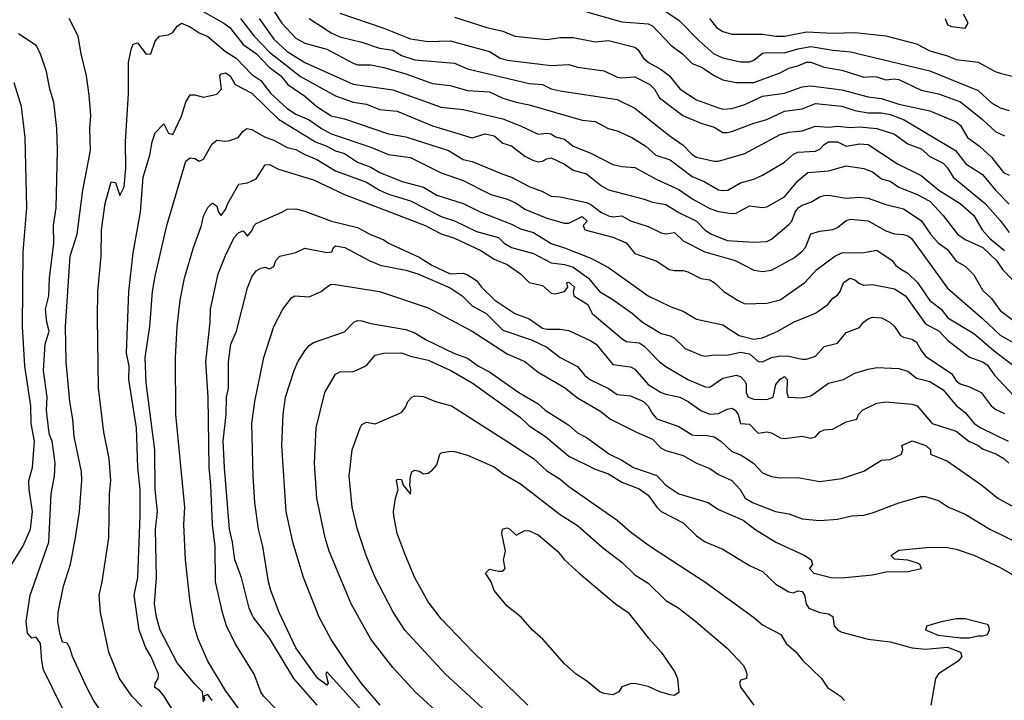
# Model space of a CAD drawing. Header units: metres. Extents: x -46681 to -43747, y -240911 to -237677.
# Tile 562 of 656: x -46072 to -45960, y -239362 to -239285. Entities that reach past the tile are written whole.
import ezdxf

# ---------------------------------------------------------------- set-up
doc = ezdxf.new("R2010")
doc.units = ezdxf.units.M
doc.layers.add('CONTOUR_INDEX', color=1, linetype='Continuous')
doc.layers.add('CONTOUR_INTER', color=3, linetype='Continuous')

msp = doc.modelspace()

# ---------------------------------------------------------------- linework, layer by layer
at = {"layer": 'CONTOUR_INDEX'}
for points, elevation in [([(-46046.91, -239284.52), (-46045.33, -239286.52), (-46043.6, -239288.33), (-46040.1, -239291.08), (-46036.1, -239293.31), (-46034.1, -239294.01), (-46032.6, -239294.24), (-46031.1, -239294.86), (-46029.1, -239295.02), (-46025.1, -239296.7), (-46020.6, -239298.08), (-46019.1, -239297.61), (-46018.1, -239297.85), (-46017.1, -239298.68), (-46016.1, -239298.99), (-46014.6, -239300.15), (-46013.6, -239300.64), (-46013.1, -239300.8), (-46012.6, -239300.72), (-46012.1, -239300.44), (-46011.6, -239300.34), (-46010.1, -239301.06), (-46009.1, -239301.75), (-46007.6, -239302.14), (-46005.9, -239303.52), (-46005.1, -239303.96), (-46001.05, -239305.02), (-46000.1, -239305.37), (-45998.6, -239305.63), (-45997.1, -239306.57), (-45995.1, -239307.52), (-45994.1, -239308.57), (-45993.41, -239309.02), (-45991.6, -239309.75), (-45988.6, -239309.91), (-45987.1, -239309.84), (-45986.6, -239309.59), (-45984.6, -239307.91), (-45984.26, -239307.52), (-45983.89, -239306.52), (-45983.55, -239306.02), (-45983.1, -239305.71), (-45982.1, -239305.36), (-45981.1, -239304.76), (-45980.6, -239304.62), (-45980.1, -239304.59), (-45978.1, -239304.91), (-45976.6, -239304.81), (-45975.6, -239304.92), (-45973.6, -239305.66), (-45971.6, -239306.14), (-45969.6, -239307.47), (-45968.51, -239309.02), (-45967.62, -239310.02), (-45966.6, -239310.74), (-45965.6, -239312.07), (-45964.6, -239312.66), (-45963.6, -239313.63), (-45962.6, -239315.39), (-45961.6, -239316.31), (-45960.6, -239317.69), (-45959.1, -239318.84)], 120), ([(-46022.6, -239284.37), (-46018.93, -239285.52), (-46017.1, -239285.94), (-46015.72, -239286.52), (-46012.1, -239286.89), (-46010.6, -239286.68), (-46009.1, -239286.68), (-46006.6, -239287.15), (-46005.1, -239287), (-46002.1, -239287.78), (-46001.78, -239288.02), (-46001.12, -239289.02), (-46000.55, -239289.52), (-45999.1, -239290.31), (-45998.17, -239291.02), (-45996.97, -239292.52), (-45995.1, -239293.76), (-45992.6, -239294.67), (-45992.1, -239294.81), (-45991.1, -239294.73), (-45989.6, -239294.27), (-45987.6, -239293.35), (-45985.1, -239293), (-45983.1, -239292.26), (-45982.1, -239292.14), (-45978.6, -239292.62), (-45975.6, -239293.4), (-45974.1, -239293.58), (-45972.1, -239294.25), (-45968.6, -239294.99), (-45965.6, -239296.26), (-45965.1, -239296.66), (-45964.3, -239298.02), (-45962.95, -239299.02), (-45961.6, -239300.28), (-45960.22, -239302.02), (-45959.6, -239302.31)], 115), ([(-46067.1, -239362.91), (-46069.26, -239358.52), (-46069.47, -239357.52), (-46069.63, -239355.52), (-46070.1, -239354.81), (-46070.6, -239354.93), (-46071.1, -239354.36), (-46071.26, -239353.02), (-46070.8, -239350.02), (-46068.66, -239344.02), (-46068.42, -239338.52), (-46068.01, -239336.52), (-46067.95, -239335.02), (-46068.31, -239332.52), (-46068.6, -239331.8), (-46068.71, -239331.02), (-46068.94, -239329.02), (-46068.85, -239327.52), (-46069.26, -239324.52), (-46069.07, -239321.52), (-46068.62, -239320.02), (-46068.89, -239319.02), (-46069.06, -239317.52), (-46068.68, -239316.02), (-46068.58, -239314.02), (-46068.1, -239310.02), (-46068.13, -239308.02), (-46067.84, -239306.02), (-46067.67, -239299.52), (-46067.76, -239297.02), (-46068.09, -239294.02), (-46068.56, -239292.52), (-46068.94, -239290.52), (-46069.6, -239288.51), (-46070.1, -239287.59), (-46072.1, -239286.24)], 120), ([(-46046.6, -239363.63), (-46048.6, -239360.87), (-46050.6, -239357.52), (-46051.69, -239355.02), (-46052.17, -239353.52), (-46052.66, -239350.52), (-46053.13, -239346.02), (-46053.33, -239342.02), (-46053.22, -239340.02), (-46054.26, -239329.52), (-46054.27, -239323.02), (-46054.08, -239319.52), (-46053.74, -239316.52), (-46053.25, -239314.02), (-46052.25, -239310.52), (-46051.31, -239308.02), (-46051.1, -239306.96), (-46050.6, -239305.98), (-46050.1, -239305.5), (-46049.99, -239305.52), (-46049.6, -239305.83), (-46049.39, -239306.52), (-46049.1, -239306.88), (-46048.6, -239306.22), (-46048.33, -239305.52), (-46047.1, -239303.32), (-46046.1, -239303.19), (-46045.1, -239302.73), (-46044.1, -239301.15), (-46043.6, -239301.1), (-46042.6, -239301.61), (-46038.6, -239302.84), (-46035.1, -239304.52), (-46025.92, -239308.02), (-46024.1, -239308.99), (-46022.6, -239309.47), (-46019.6, -239310.87), (-46018.1, -239311.86), (-46016.6, -239312.47), (-46015.08, -239313.52), (-46014.1, -239314.5), (-46012.6, -239314.86), (-46011.6, -239315.71), (-46011.1, -239315.8), (-46010.1, -239315.52), (-46009.7, -239315.02), (-46009.83, -239314.52), (-46009.6, -239314.46), (-46008.97, -239315.02), (-46009.12, -239315.52), (-46009.04, -239316.02), (-46007.45, -239317.02), (-46006.94, -239318.02), (-46003.6, -239320.88), (-46003.1, -239321.2), (-46001.6, -239321.37), (-46001.1, -239321.71), (-45999.31, -239323.52), (-45998.6, -239324.05), (-45996.1, -239325.54), (-45994.1, -239326.36), (-45993.6, -239326.4), (-45992.1, -239325.37), (-45990.6, -239325.03), (-45990.1, -239325.17), (-45989.6, -239325.73), (-45989.46, -239326.02), (-45989.47, -239327.02), (-45989.22, -239327.52), (-45988.6, -239327.78), (-45987.1, -239327.81), (-45986.41, -239327.52), (-45986.1, -239326.09), (-45985.6, -239325.48), (-45985.1, -239325.19), (-45984.79, -239325.52), (-45984.84, -239327.02), (-45984.7, -239327.52), (-45983.1, -239327.63), (-45982.1, -239327.38), (-45980.1, -239325.93), (-45978.41, -239325.52), (-45977.1, -239324.82), (-45975.6, -239324.35), (-45974.6, -239324.18), (-45972.1, -239324.27), (-45971.1, -239324.58), (-45970.1, -239325.37), (-45968.6, -239325.75), (-45967.1, -239326.71), (-45965.6, -239328.49), (-45964.6, -239329.26), (-45963.57, -239330.52), (-45962.82, -239331.02), (-45959.7, -239332.52)], 125), ([(-46023.79, -239364.02), (-46027.05, -239361.02), (-46029.6, -239358.26), (-46032.1, -239355.02), (-46034.33, -239351.02), (-46036.84, -239345.02), (-46037.3, -239343.52), (-46038.22, -239339.02), (-46038.48, -239335.02), (-46038.3, -239331.02), (-46037.32, -239327.02), (-46036.1, -239324.94), (-46035.6, -239324.66), (-46034.1, -239324.61), (-46033.6, -239324.42), (-46032.6, -239323.93), (-46031.6, -239322.76), (-46030.67, -239322.52)], 130), ([(-46030.67, -239322.52), (-46028.6, -239322.51), (-46027.6, -239322.87), (-46025.6, -239323.35), (-46023, -239324.52), (-46020.6, -239325.92), (-46015.1, -239329.86), (-46014.1, -239330.78), (-46012.27, -239332.02), (-46009.6, -239334.24), (-46006.6, -239335.73), (-46005.1, -239336.26), (-46003.6, -239337.2), (-46001.6, -239337.97), (-46000.6, -239338.66), (-45999.6, -239340.04), (-45999.1, -239340.51), (-45996.6, -239341.82), (-45995.1, -239343.28), (-45994.1, -239343.98), (-45992.1, -239344.82), (-45989.1, -239346.65), (-45987.6, -239347.34), (-45986.1, -239348.78), (-45984.6, -239349.67), (-45984.1, -239349.76), (-45983.6, -239349.55), (-45983.1, -239349.63), (-45982.85, -239350.02), (-45982.63, -239351.02), (-45982.34, -239351.52), (-45981.1, -239352.01), (-45980.1, -239352.15), (-45979.6, -239352.45), (-45979.45, -239353.52), (-45979.06, -239354.02), (-45978.6, -239354.25), (-45975.6, -239355.03), (-45973.1, -239355.35), (-45970.6, -239356.03), (-45969.1, -239356.17), (-45966.6, -239355.96), (-45965.11, -239356.52), (-45964.97, -239357.02), (-45965.37, -239357.52), (-45967.6, -239358.96), (-45967.95, -239359.52), (-45968.48, -239362.52)], 130), ([(-45967.29, -239353.02), (-45965.6, -239352.67), (-45964.6, -239352.68), (-45962.1, -239353.32), (-45961.94, -239353.52), (-45961.87, -239354.02), (-45962.1, -239354.55), (-45962.6, -239354.71), (-45963.1, -239354.69), (-45964.1, -239354.92), (-45965.1, -239354.92), (-45967.6, -239354.61), (-45969.07, -239354.02), (-45968.95, -239353.52), (-45967.29, -239353.02)], 130)]:
    msp.add_lwpolyline(points, dxfattribs=dict(at, elevation=elevation))
at = {"layer": 'CONTOUR_INTER'}
for points, elevation in [([(-46044.81, -239281.02), (-46042.22, -239285.02), (-46040.6, -239286.76), (-46039.6, -239287.31), (-46037.1, -239288.01), (-46034.1, -239289.58), (-46033.6, -239289.76), (-46032.1, -239289.79), (-46030.6, -239290.07), (-46028.1, -239290.78), (-46025.1, -239291.89), (-46023.1, -239292.13), (-46021.1, -239292.7), (-46018.6, -239292.83), (-46017.1, -239293.56), (-46015.6, -239294), (-46014.1, -239294.3), (-46008.1, -239296.06), (-46006.6, -239296.22), (-46005.12, -239297.02), (-46004.1, -239297.27), (-46002.43, -239298.02), (-46000.87, -239299.02), (-45999.73, -239300.02), (-45998.1, -239300.57), (-45995.6, -239302.45), (-45994.22, -239303.02), (-45992.6, -239303.96), (-45992.1, -239304.07), (-45991.55, -239304.02), (-45990.1, -239303.18), (-45988.6, -239302.75), (-45987.6, -239302.31), (-45985.1, -239300.84), (-45984.1, -239299.94), (-45983.6, -239299.68), (-45981.6, -239299.59), (-45981.1, -239299.37), (-45980.6, -239298.81), (-45980.1, -239298.54), (-45979.1, -239298.52), (-45978.1, -239299.02), (-45976.6, -239298.76), (-45975.6, -239298.84), (-45972.27, -239301.02), (-45969.6, -239302.36), (-45967.56, -239304.02), (-45965.17, -239305.52), (-45963.6, -239306.89), (-45962.66, -239308.52), (-45961.8, -239309.52), (-45960.1, -239310.86)], 118), ([(-46001.13, -239282.02), (-45997.1, -239284.69), (-45994.84, -239287.02), (-45993.14, -239288.52), (-45992.1, -239288.99), (-45990.1, -239289.43), (-45989.1, -239289.43), (-45988.6, -239289.23), (-45987.6, -239288.46), (-45987.1, -239288.37), (-45985.1, -239288.41), (-45983.6, -239287.94), (-45982.1, -239287.7), (-45979.6, -239288.11), (-45977.6, -239288.28), (-45968.6, -239290.44), (-45963.1, -239292.7), (-45961.6, -239294.09), (-45960.6, -239294.64), (-45959.6, -239294.98)], 113), ([(-46051.47, -239283.52), (-46048.8, -239285.02), (-46048.12, -239285.52), (-46046.6, -239287.46), (-46045.09, -239288.52), (-46043.65, -239290.02), (-46042.33, -239291.02), (-46041.52, -239292.02), (-46039.6, -239293.35), (-46038.24, -239294.52), (-46036.6, -239295.58), (-46035.1, -239295.9), (-46030.1, -239297.6), (-46028.1, -239297.94), (-46023.29, -239299.52), (-46021.6, -239300.52), (-46020.6, -239300.75), (-46017.1, -239302.21), (-46016.1, -239302.52), (-46014.1, -239303.6), (-46012.6, -239304.15), (-46011.6, -239304.69), (-46010.6, -239304.78), (-46007.6, -239305.42), (-46007.1, -239305.64), (-46005.96, -239306.52), (-46005.1, -239306.92), (-46004.6, -239307.03), (-46003.6, -239306.94), (-46002.6, -239307.49), (-46000.6, -239308.14), (-45999.1, -239308.88), (-45998.6, -239308.96), (-45997.6, -239308.84), (-45996.6, -239309.78), (-45994.14, -239311.02), (-45990.72, -239312.02), (-45988.6, -239313.1), (-45987.6, -239313.26), (-45986.6, -239313.1), (-45984.1, -239311.74), (-45983.16, -239311.02), (-45982.72, -239310.52), (-45982.1, -239308.99), (-45981.1, -239308.68), (-45979.6, -239308.49), (-45979.1, -239308.27), (-45978.1, -239307.45), (-45977.6, -239307.31), (-45975.6, -239307.51), (-45973.6, -239308.64), (-45972.6, -239308.97), (-45971.6, -239309.07), (-45971.1, -239309.22), (-45970.68, -239309.52), (-45966.6, -239315.14), (-45962.6, -239318.58), (-45960.6, -239320.48), (-45958.6, -239321.62)], 121), ([(-46035.6, -239283.9), (-46030.6, -239285.59), (-46027.6, -239286.8), (-46025.6, -239287.14), (-46023.1, -239287.05), (-46018.6, -239288.27), (-46017.42, -239289.02), (-46016.6, -239289.24), (-46011.6, -239289.86), (-46009.6, -239289.73), (-46008.6, -239290.03), (-46005.6, -239290.45), (-46004.1, -239291.18), (-46003.6, -239291.26), (-46002.1, -239291.14), (-46000.39, -239292.02), (-45999.87, -239292.52), (-45999.3, -239293.52), (-45996.65, -239295.52), (-45994.6, -239296.4), (-45993.1, -239296.84), (-45992.1, -239297.45), (-45991.6, -239297.47), (-45991.1, -239297.33), (-45988.6, -239296.39), (-45987.1, -239295.99), (-45985.1, -239295.02), (-45983.1, -239294.77), (-45981.6, -239294.18), (-45978.6, -239294.46), (-45977.1, -239294.98), (-45975.6, -239295.24), (-45974.1, -239295.24), (-45973.1, -239295.43), (-45971.51, -239296.02), (-45965.67, -239299.52), (-45964.49, -239301.02), (-45962.6, -239302.22), (-45961.15, -239304.02), (-45959.6, -239305.62)], 116), ([(-46007.6, -239283.76), (-46003.6, -239284.89), (-46000.6, -239285.1), (-46000.1, -239285.34), (-45998.02, -239287.52), (-45996.71, -239288.52), (-45995.6, -239289.63), (-45994.55, -239290.02), (-45993.1, -239291), (-45992.1, -239291.48), (-45990.6, -239291.77), (-45988.6, -239291.79), (-45985.6, -239290.7), (-45984.6, -239290.14), (-45983.6, -239289.9), (-45982.6, -239289.46), (-45982.1, -239289.48), (-45980.6, -239290.03), (-45978.6, -239290.37), (-45976.1, -239291.17), (-45975.1, -239291.09), (-45974.6, -239291.13), (-45973.6, -239291.46), (-45972.6, -239291.36), (-45972.1, -239291.44), (-45969.6, -239292.65), (-45967.6, -239293.07), (-45965.1, -239293.98), (-45962.6, -239295.99), (-45961.1, -239297.39), (-45960.1, -239297.85)], 114), ([(-46062.89, -239363.02), (-46063.6, -239361.98), (-46064.35, -239360.52), (-46065.97, -239357.02), (-46066.3, -239356.02), (-46066.6, -239355.49), (-46067.1, -239355.37), (-46067.37, -239354.52), (-46067.64, -239353.02), (-46067.62, -239352.02), (-46067.01, -239349.02), (-46066.22, -239346.52), (-46065.64, -239343.52), (-46065.17, -239340.52), (-46064.93, -239337.02), (-46064.97, -239336.02), (-46065.81, -239332.02), (-46065.95, -239330.02), (-46066.3, -239328.02), (-46066.69, -239323.52), (-46066.78, -239319.52), (-46066.26, -239311.52), (-46065.46, -239309.02), (-46064.81, -239304.02), (-46063.92, -239299.52), (-46064, -239297.02), (-46063.91, -239295.52), (-46064.1, -239293.23), (-46064.4, -239291.02), (-46065.01, -239288.52), (-46065.32, -239286.52), (-46066.37, -239284.52)], 121), ([(-46058.1, -239362.7), (-46059.24, -239361.52), (-46060.66, -239359.52), (-46061.84, -239356.52), (-46062.79, -239352.02), (-46062.95, -239350.02), (-46062.6, -239348.52), (-46061.84, -239343.52), (-46061.77, -239338.52), (-46061.64, -239337.02), (-46061.82, -239334.52), (-46062.43, -239331.52), (-46063.02, -239326.52), (-46063.16, -239318.52), (-46063.1, -239315.52), (-46062.73, -239311.52), (-46062.67, -239308.52), (-46062.26, -239305.52), (-46061.6, -239303.05), (-46061.1, -239303.14), (-46060.6, -239304.61), (-46060.1, -239303.64), (-46059.92, -239301.52), (-46059.97, -239298.52), (-46059.61, -239293.02), (-46059.62, -239289.52), (-46059.33, -239288.02), (-46059.1, -239287.42), (-46058.6, -239287.26), (-46057.6, -239288.56), (-46057.1, -239288.51), (-46056.6, -239287.09), (-46056.1, -239286.53), (-46055.1, -239286.35), (-46054.6, -239286.09), (-46054.1, -239285.39), (-46053.6, -239285.03), (-46052.6, -239285.47), (-46051.6, -239286.14), (-46050.6, -239286.56), (-46048.6, -239288.24), (-46047.38, -239289.02), (-46045.6, -239290.86), (-46044.6, -239291.55), (-46043.47, -239293.02), (-46041.6, -239294.73), (-46040.6, -239295.36), (-46039.1, -239296.03), (-46037.71, -239297.02), (-46036.6, -239297.6), (-46032.1, -239299.13), (-46030.1, -239299.98), (-46027.6, -239300.29), (-46024.1, -239302.03), (-46021.6, -239302.9), (-46018.46, -239304.52), (-46016.58, -239305.02), (-46015.6, -239305.5), (-46014.6, -239306.17), (-46012.1, -239307.21), (-46010.1, -239307.76), (-46009.6, -239307.77), (-46008.07, -239307.02), (-46007.53, -239307.52), (-46007.99, -239308.02), (-46007.79, -239308.52), (-46004.6, -239309.35), (-46003.1, -239310.01), (-46002.1, -239311.21), (-45999.6, -239312.08), (-45998.2, -239313.02), (-45997.6, -239313.15), (-45996.6, -239313.15), (-45996.1, -239313.28), (-45994.6, -239314.07), (-45993.6, -239314.19), (-45993.1, -239314.49), (-45992, -239315.52), (-45990.45, -239316.52), (-45989.6, -239316.93), (-45987.1, -239316.87), (-45985.6, -239316.48), (-45982.8, -239314.52), (-45981.43, -239313.02), (-45979.37, -239311.52), (-45978.6, -239311.14), (-45976.1, -239311.08), (-45974.6, -239310.83), (-45972.89, -239312.02), (-45972.48, -239312.52), (-45971.83, -239313.02), (-45971.1, -239313.43), (-45969.98, -239314.52), (-45968.63, -239316.52), (-45967.32, -239317.52), (-45966.54, -239318.52), (-45963.6, -239320.3), (-45961.1, -239322.43), (-45959.1, -239323.94)], 122), ([(-46044.77, -239284.52), (-46043.1, -239286.87), (-46041.6, -239288.24), (-46039.6, -239289.5), (-46034.1, -239291.97), (-46029.6, -239292.62), (-46024.1, -239294.58), (-46021.6, -239294.85), (-46017.1, -239295.92), (-46015.1, -239296.7), (-46013.1, -239297.66), (-46012.1, -239297.53), (-46011.6, -239297.62), (-46011.1, -239297.94), (-46010.1, -239298.22), (-46009.1, -239299.01), (-46007.1, -239299.82), (-46004.6, -239301.08), (-46003.6, -239301.33), (-46002.1, -239301.44), (-45999.6, -239302.82), (-45997.1, -239303.93), (-45995.52, -239305.02), (-45993.6, -239306.08), (-45992.6, -239306.44), (-45991.1, -239306.67), (-45990.6, -239306.64), (-45989.1, -239305.8), (-45987.6, -239305.99), (-45987.1, -239305.89), (-45985.1, -239304.77), (-45983.6, -239302.97), (-45982.45, -239302.02), (-45980.1, -239301.81), (-45978.1, -239301.24), (-45976.1, -239301.55), (-45975.1, -239301.93), (-45974.1, -239302.73), (-45973.1, -239303), (-45972.1, -239303.66), (-45970.1, -239304.48), (-45968.6, -239305.28), (-45967.1, -239306.89), (-45965.44, -239309.02), (-45964.6, -239309.61), (-45962.57, -239310.52), (-45961.02, -239312.02), (-45960.35, -239313.02), (-45958.1, -239315.33)], 119), ([(-46039.1, -239284.52), (-46036.6, -239286.15), (-46035.6, -239286.58), (-46033.1, -239287.2), (-46031.1, -239287.89), (-46029.6, -239288.1), (-46028.6, -239288.73), (-46027.1, -239289.21), (-46022.6, -239289.57), (-46021.1, -239290.22), (-46014.1, -239291.9), (-46012.6, -239292.02), (-46011.6, -239292.49), (-46010.6, -239292.74), (-46004.1, -239293.72), (-46002.1, -239294.69), (-45998.1, -239297.89), (-45996.6, -239298.9), (-45995.6, -239299.96), (-45995.1, -239300.28), (-45993.1, -239300.7), (-45992.6, -239300.7), (-45989.6, -239299.85), (-45985.6, -239297.67), (-45984.6, -239297.41), (-45983.1, -239297.27), (-45981.6, -239296.75), (-45980.1, -239296.87), (-45979.1, -239296.75), (-45977.6, -239296.88), (-45976.6, -239296.8), (-45974.6, -239296.99), (-45972.6, -239297.66), (-45971.1, -239298.75), (-45969.6, -239299.31), (-45968.6, -239300.19), (-45967.1, -239300.96), (-45966.6, -239301.46), (-45965.95, -239302.52), (-45962.33, -239305.52), (-45960.6, -239307.47), (-45959.6, -239308.81)], 117), ([(-45993.64, -239284.52), (-45992.82, -239285.52), (-45992.1, -239285.98), (-45991.1, -239286.3), (-45987.6, -239286.28), (-45986.1, -239286.53), (-45985.1, -239286.5), (-45982.6, -239286.01), (-45979.6, -239286.18), (-45977.1, -239286.09), (-45973.6, -239286.49), (-45970.1, -239287.4), (-45968.6, -239288.2), (-45966.6, -239288.74), (-45965.6, -239289.18), (-45963.1, -239289.47), (-45961.18, -239290.52), (-45960.6, -239290.72), (-45959.1, -239291.09)], 112), ([(-45966.87, -239284.52), (-45966.6, -239285.22), (-45966.1, -239285.43), (-45964.6, -239285.61), (-45964.26, -239285.02), (-45964.77, -239284.02)], 111), ([(-46054.6, -239363.11), (-46055.6, -239361.46), (-46056.1, -239360.88), (-46056.62, -239360.52), (-46056.61, -239360.02), (-46056.25, -239359.52), (-46056.23, -239359.02), (-46057.1, -239356.96), (-46057.65, -239356.02), (-46058.42, -239354.02), (-46058.99, -239350.02), (-46058.57, -239348.02), (-46058.28, -239341.02), (-46058.28, -239338.02), (-46058.56, -239335.52), (-46058.71, -239331.02), (-46059.57, -239325.52), (-46059.56, -239324.02), (-46059.84, -239322.52), (-46059.58, -239315.52), (-46059.1, -239311.12), (-46058.25, -239306.52), (-46057.96, -239302.52), (-46057.2, -239300.02), (-46056.95, -239298.52), (-46056.6, -239297.51), (-46055.6, -239296.46), (-46055.06, -239297.52), (-46054.6, -239297.69), (-46053.6, -239295.6), (-46053.1, -239294.02), (-46052.6, -239293.19), (-46052.1, -239293.19), (-46051.1, -239293.45), (-46049.6, -239293.1), (-46049.04, -239292.52), (-46049.26, -239291.02), (-46049.1, -239290.8), (-46048.6, -239290.69), (-46048.07, -239291.02), (-46047.5, -239292.02), (-46045.6, -239292.98), (-46042.6, -239295.95), (-46038.37, -239298.52), (-46037.1, -239299), (-46036.1, -239299.54), (-46035.1, -239299.83), (-46033.6, -239300.85), (-46032.1, -239301.39), (-46031.08, -239302.02), (-46028.52, -239303.02), (-46026.1, -239303.67), (-46024.6, -239304.58), (-46021.6, -239305.54), (-46019.6, -239306.51), (-46016.1, -239307.86), (-46015.1, -239308.4), (-46013.6, -239308.83), (-46011.6, -239310.09), (-46010.1, -239310.55), (-46007.1, -239311.75), (-46005.1, -239312.82), (-46000.6, -239316.04), (-45998.1, -239317.23), (-45996.6, -239317.75), (-45995.1, -239318.69), (-45992.1, -239319.31), (-45990.26, -239320.52), (-45988.6, -239320.94), (-45987.6, -239320.8), (-45985.86, -239320.02), (-45984.1, -239319.03), (-45981.6, -239317.99), (-45980.19, -239317.02), (-45979.6, -239316.29), (-45979.1, -239315.96), (-45978.77, -239315.52), (-45978.4, -239314.52), (-45977.64, -239314.02), (-45977.1, -239314.19), (-45976.6, -239314.63), (-45976.1, -239314.8), (-45975.1, -239314.74), (-45972.6, -239315.24), (-45971.37, -239316.02), (-45969.1, -239319.21), (-45967.53, -239320.02), (-45966.6, -239321.04), (-45964.1, -239323), (-45962.6, -239323.52), (-45962.1, -239323.88), (-45961.26, -239325.02), (-45959.1, -239327.35)], 123), ([(-46073.6, -239347.65), (-46071.62, -239344.52), (-46070.77, -239342.52), (-46070.51, -239340.52), (-46070.9, -239338.02), (-46070.94, -239337.02), (-46070.52, -239335.52), (-46070.29, -239332.52), (-46070.68, -239330.52), (-46070.71, -239328.52), (-46071.4, -239324.02), (-46071.66, -239319.52), (-46071.59, -239311.02), (-46071.15, -239306.02), (-46071.37, -239298.02), (-46071.77, -239294.52), (-46072.6, -239291.83)], 119), ([(-46051.1, -239362.15), (-46051.23, -239361.02), (-46052.1, -239360.15), (-46054.1, -239357.73), (-46056.02, -239354.02), (-46056.44, -239352.52), (-46056.66, -239351.02), (-46056.43, -239348.02), (-46056.55, -239342.52), (-46056.34, -239340.52), (-46056.6, -239338.02), (-46056.63, -239333.52), (-46057.6, -239325.92), (-46057.74, -239323.02), (-46057.2, -239319.52), (-46056.89, -239315.52), (-46056.6, -239313.78), (-46055.26, -239308.02), (-46053.1, -239300.72), (-46052.6, -239300.33), (-46052.1, -239300.4), (-46051.6, -239300.71), (-46051.1, -239300.48), (-46050.1, -239298.75), (-46049.6, -239298.32), (-46048.6, -239298.44), (-46048.1, -239298.38), (-46047.17, -239298.02), (-46046.6, -239297.31), (-46046.19, -239297.02), (-46045.6, -239297.11), (-46044.1, -239297.99), (-46043.1, -239298.32), (-46041.6, -239299.17), (-46040.6, -239299.41), (-46039.6, -239299.98), (-46038.24, -239300.52), (-46036.1, -239301.83), (-46032.6, -239303.12), (-46031.1, -239304.02), (-46030.1, -239304.46), (-46027.6, -239305.22), (-46024.1, -239306.99), (-46022.6, -239307.51), (-46020.1, -239308.72), (-46017.6, -239309.39), (-46016.94, -239310.02), (-46016.1, -239310.52), (-46013.6, -239311.2), (-46011.6, -239312.27), (-46010.1, -239312.46), (-46009.1, -239312.76), (-46007.36, -239314.02), (-46006.11, -239315.52), (-46004.6, -239316.43), (-46002.36, -239318.02), (-46001.25, -239319.02), (-45999.1, -239320.32), (-45998.1, -239320.58), (-45997.6, -239320.84), (-45996.4, -239322.02), (-45994.6, -239322.78), (-45994.1, -239322.87), (-45993.1, -239322.73), (-45991.6, -239322.75), (-45990.1, -239322.41), (-45989.1, -239322.62), (-45988.1, -239323.49), (-45987.6, -239323.51), (-45986.6, -239323.01), (-45985.6, -239322.84), (-45984.6, -239322.88), (-45983.1, -239323.22), (-45982.6, -239323.22), (-45981.6, -239322.89), (-45980.6, -239321.79), (-45979.1, -239321.41), (-45978.1, -239320.18), (-45976.6, -239319.62), (-45976.15, -239319.02), (-45975.6, -239318.65), (-45975.1, -239318.46), (-45974.08, -239318.52), (-45973.15, -239319.02), (-45972.6, -239319.52), (-45971.93, -239320.52), (-45971.6, -239320.72), (-45970.6, -239320.95), (-45970.1, -239321.3), (-45969.6, -239322.24), (-45969.1, -239322.86), (-45966.1, -239324.88), (-45965.6, -239325.67), (-45965.15, -239326.02), (-45964.1, -239326.37), (-45962.77, -239327.02), (-45961.64, -239328.52), (-45961.1, -239328.92), (-45960.1, -239329.38)], 124), ([(-46042.2, -239306.52), (-46041.6, -239306.18), (-46040.6, -239306.14), (-46039.6, -239306.4), (-46036.58, -239307.52), (-46033.6, -239308.24), (-46032.22, -239309.02), (-46030.6, -239309.64), (-46030.07, -239310.02), (-46026.6, -239311.61), (-46025.16, -239312.52), (-46023.1, -239313.51), (-46021.6, -239313.44), (-46021.1, -239313.64), (-46020.1, -239314.28), (-46019.52, -239315.02), (-46018.02, -239316.52), (-46015.73, -239318.02), (-46014.1, -239318.63), (-46012.6, -239319.68), (-46012.1, -239319.82), (-46010.6, -239319.81), (-46009.6, -239319.95), (-46007.1, -239321.14), (-46006.5, -239321.52), (-46004.6, -239323.81), (-46002.6, -239324.08), (-46002.1, -239324.36), (-46000.6, -239326.08), (-45999.1, -239327), (-45998.6, -239327.21), (-45997, -239327.52), (-45996.03, -239328.02), (-45994.6, -239329.06), (-45993.6, -239329.46), (-45992.6, -239329.38), (-45991.6, -239328.89), (-45991.1, -239328.79), (-45990.72, -239329.02), (-45990.38, -239329.52), (-45990.12, -239330.52), (-45989.1, -239330.61), (-45988.1, -239331.62), (-45987.1, -239331.49), (-45986.6, -239331.57), (-45985.6, -239332.15), (-45985.1, -239332.25), (-45983.1, -239331.97), (-45982.1, -239332.18), (-45981.6, -239332.05), (-45981.1, -239331.49), (-45980.6, -239331.25), (-45979.6, -239331.17), (-45978.1, -239330.34), (-45976.89, -239330.02), (-45976.7, -239329.52), (-45976.23, -239329.02), (-45974.6, -239328.23), (-45973.6, -239328.05), (-45970.6, -239328.34), (-45970.03, -239328.52), (-45968.34, -239330.52), (-45965.6, -239331.4), (-45964.15, -239332.52), (-45963.1, -239333.02), (-45962.6, -239333.4), (-45961.1, -239333.99), (-45960.2, -239334.52), (-45959.61, -239335.02)], 126), ([(-46042.6, -239363.27), (-46044.29, -239361.52), (-46044.6, -239361.02), (-46045.34, -239359.02), (-46047.49, -239355.52), (-46048.48, -239353.52), (-46048.95, -239352.02), (-46049.73, -239348.52), (-46049.76, -239344.52), (-46050.09, -239342.02), (-46050.25, -239337.52), (-46050.46, -239335.52), (-46050.57, -239327.52), (-46050.82, -239323.52), (-46050.33, -239319.02), (-46050.29, -239317.52), (-46049.43, -239313.52), (-46048.6, -239311.42), (-46047.6, -239309.39), (-46047.1, -239308.82), (-46046.6, -239308.63), (-46046.1, -239309.25), (-46045.6, -239308.63), (-46045.35, -239308.02), (-46045.1, -239307.82), (-46042.2, -239306.52)], 126), ([(-46038.18, -239362.52), (-46040.83, -239359.52), (-46043.6, -239354.93), (-46045.47, -239352.52), (-46045.93, -239351.52), (-46046.77, -239348.02), (-46047.56, -239346.02), (-46047.8, -239344.02), (-46048.14, -239342.52), (-46048.71, -239335.52), (-46048.87, -239332.52), (-46048.52, -239329.52), (-46048.47, -239327.52), (-46048.26, -239326.52), (-46048.25, -239323.52), (-46048.01, -239321.52), (-46047.36, -239320.02), (-46046.1, -239315.13), (-46045.6, -239313.88), (-46045.1, -239313.19), (-46044.6, -239312.86), (-46044.1, -239312.76), (-46043.6, -239312.94), (-46043.1, -239312.68), (-46042.87, -239312.02), (-46042.44, -239311.52), (-46040.6, -239311.1), (-46039.6, -239310.62), (-46037.1, -239311.11), (-46036.51, -239311.02), (-46036.34, -239310.52)], 127), ([(-46036.34, -239310.52), (-46036.1, -239310.34), (-46035.05, -239310.52), (-46032.3, -239312.02), (-46031.05, -239312.52), (-46028.1, -239313.11), (-46026.76, -239313.52), (-46023.1, -239315.13), (-46021.73, -239316.02), (-46020.6, -239317.15), (-46019, -239318.02), (-46017.1, -239319.94), (-46013.84, -239321.02), (-46012.1, -239321.87), (-46010.6, -239323.03), (-46008.6, -239324.04), (-46007.83, -239325.02), (-46007.23, -239325.52), (-46005.1, -239326.56), (-46004.1, -239327.22), (-46002.6, -239327.4), (-46001.14, -239328.02), (-46000.6, -239328.54), (-46000.1, -239329.43), (-45999.6, -239329.98), (-45997.1, -239330.87), (-45995.6, -239331.81), (-45995.1, -239331.91), (-45994.1, -239331.84), (-45993.1, -239332.06), (-45992.34, -239332.52), (-45991.1, -239333.72), (-45990.1, -239334.1), (-45989.41, -239334.52), (-45988.6, -239335.09), (-45987.6, -239336.13), (-45986.6, -239336.56), (-45985.6, -239336.69), (-45983.6, -239336.67), (-45981.1, -239337.13), (-45978.6, -239336.79), (-45976.1, -239335.94), (-45974.1, -239334.7), (-45973.1, -239334.61), (-45971.81, -239334.02), (-45971.65, -239333.52), (-45971.79, -239333.02), (-45970.6, -239332.51), (-45969.04, -239333.02), (-45968.51, -239333.52), (-45968.54, -239334.02), (-45966.6, -239334.8), (-45962.7, -239337.52), (-45960.86, -239339.02), (-45959.1, -239340.01)], 127), ([(-46033.1, -239363.13), (-46037.1, -239358.76), (-46037.22, -239359.02), (-46036.93, -239360.02), (-46037.1, -239360.26), (-46038.1, -239359.5), (-46040.62, -239356.02), (-46042.52, -239352.02), (-46043.46, -239349.52), (-46043.7, -239348.52), (-46044.35, -239344.52), (-46044.87, -239342.52), (-46045.27, -239339.52), (-46045.46, -239336.52), (-46045.6, -239330.52), (-46045.28, -239328.02), (-46044.23, -239323.02), (-46043.13, -239319.52), (-46042.1, -239317.53), (-46041.1, -239316.25), (-46040.72, -239316.02), (-46039.1, -239316.15), (-46037.73, -239315.52), (-46037.13, -239315.02)], 128), ([(-46037.13, -239315.02), (-46036.6, -239314.71), (-46036.1, -239314.74), (-46031.1, -239315.51), (-46025.6, -239317.4), (-46020.6, -239320.03), (-46016.6, -239322.61), (-46014.6, -239323.5), (-46013.1, -239324.69), (-46010.1, -239326.44), (-46008.6, -239327.63), (-46006.1, -239329.08), (-46004.87, -239330.02), (-46001.91, -239331.52), (-46000.1, -239332.29), (-45999.1, -239333.32), (-45998.6, -239333.61), (-45996.6, -239334.15), (-45995.1, -239335.02), (-45993.6, -239335.66), (-45992.6, -239336.33), (-45991.07, -239337.02), (-45990.14, -239338.02), (-45989.57, -239339.02), (-45988.75, -239339.52), (-45986.11, -239340.52), (-45984.6, -239340.8), (-45983.1, -239341.35), (-45981.1, -239341.56), (-45979.1, -239341.41), (-45977.44, -239341.02), (-45976.1, -239340.95), (-45975.1, -239340.68), (-45972.1, -239339.53), (-45969.6, -239338.81), (-45969.1, -239338.81), (-45967.6, -239339.29), (-45966.46, -239340.02), (-45964.6, -239340.82), (-45961.79, -239342.52), (-45958.6, -239344.08)], 128), ([(-46031.03, -239362.52), (-46033.1, -239360.1), (-46034.62, -239358.02), (-46036.6, -239355.06), (-46037.95, -239352.52), (-46039.76, -239348.02), (-46040.94, -239344.02), (-46041.71, -239340.52), (-46042.21, -239333.02), (-46042.07, -239329.52), (-46041.78, -239327.52), (-46040.8, -239324.52), (-46040.37, -239323.52), (-46039.6, -239322.27), (-46039.1, -239321.65), (-46038.6, -239321.33), (-46035.1, -239320.13), (-46034.03, -239319.02)], 129), ([(-46034.03, -239319.02), (-46033.6, -239318.83), (-46033.1, -239318.88), (-46032.1, -239319.17), (-46028.1, -239319.83), (-46027.1, -239320.24), (-46025.79, -239321.02), (-46022.6, -239322.57), (-46021.1, -239323.11), (-46019.85, -239324.02), (-46018.6, -239324.67), (-46015.29, -239327.02), (-46013.1, -239328.29), (-46012.29, -239329.02), (-46009.6, -239330.72), (-46008.6, -239331.59), (-46007.6, -239332.1), (-46004.98, -239334.02), (-46003.6, -239334.68), (-46002.27, -239335.52), (-45999.6, -239336.43), (-45998.59, -239337.52), (-45997.1, -239338.51), (-45993.77, -239339.52), (-45992.6, -239340.29), (-45989.81, -239341.52), (-45988.48, -239342.52), (-45986.1, -239344.03), (-45982.81, -239345.52), (-45982.08, -239346.02), (-45981.94, -239346.52), (-45982.26, -239347.02), (-45981.78, -239347.52), (-45979.82, -239348.02), (-45978.6, -239348.06), (-45975.1, -239347.71), (-45973.6, -239347.38), (-45971.1, -239347.36), (-45969.53, -239347.02), (-45969.73, -239346.52), (-45970.1, -239346.36), (-45971.1, -239346.06), (-45972.6, -239345.96), (-45973.04, -239345.52), (-45972.1, -239344.92), (-45968.6, -239344.58), (-45966.6, -239344.62), (-45965.6, -239344.79), (-45963.6, -239345.48), (-45960.6, -239346.9), (-45958.65, -239348.02)], 129), ([(-46017.6, -239364.53), (-46023.6, -239359), (-46028.22, -239354.02), (-46029.6, -239351.88), (-46031.62, -239348.02), (-46032.63, -239345.52), (-46033.6, -239342.59), (-46034.21, -239340.02), (-46034.56, -239336.52), (-46034.22, -239333.52), (-46033.3, -239331.02), (-46033.1, -239330.63), (-46032.6, -239330.36), (-46031.6, -239330.57), (-46028.6, -239329.27), (-46028.1, -239328.62), (-46027.89, -239328.02), (-46027.45, -239327.52)], 131), ([(-46027.45, -239327.52), (-46027.1, -239327.39), (-46026.1, -239327.45), (-46024.76, -239328.02), (-46022.93, -239328.52), (-46016.63, -239332.52), (-46013.63, -239334.52), (-46012.1, -239335.91), (-46010.6, -239336.86), (-46009.6, -239337.69), (-46004.1, -239341.52), (-46002.6, -239342.85), (-46000.32, -239344.52), (-45994.15, -239348.52), (-45988.62, -239352.52), (-45987.6, -239353.4), (-45985.54, -239354.52), (-45984.92, -239355.52), (-45983.79, -239356.52), (-45983.1, -239357.39), (-45980.91, -239359.52), (-45980.21, -239360.52), (-45978.74, -239361.52), (-45978.3, -239362.02)], 131), ([(-46014.25, -239362.52), (-46020.48, -239356.52), (-46024.1, -239352.74), (-46025.6, -239350.81), (-46027.1, -239348.07), (-46028.17, -239345.52), (-46029.1, -239343.04), (-46029.48, -239341.02), (-46029.53, -239340.52), (-46029.31, -239339.02), (-46028.98, -239338.02), (-46029.17, -239337.02), (-46029.1, -239336.85), (-46028.6, -239336.9), (-46028.41, -239337.52), (-46027.6, -239338.54), (-46027.55, -239338.02), (-46027.68, -239337.52), (-46027.6, -239336.52), (-46027.42, -239336.02), (-46027.1, -239335.84), (-46026.6, -239335.95), (-46026.1, -239336.24), (-46025.6, -239336.16), (-46025.1, -239335.81), (-46024.6, -239335.21), (-46024.27, -239334.02)], 132), ([(-46024.27, -239334.02), (-46024.1, -239333.87), (-46023.1, -239333.69), (-46022.6, -239333.71), (-46021.1, -239334.13), (-46018.1, -239335.45), (-46017.1, -239336.21), (-46015.1, -239337.4), (-46010.6, -239340.88), (-46008.6, -239342.1), (-46005.6, -239344.77), (-46003.6, -239346.3), (-46002.1, -239347.71), (-46000.6, -239348.67), (-45998.6, -239350.64), (-45997.12, -239351.52), (-45995.18, -239353.02), (-45991.6, -239356.07), (-45989.78, -239358.02), (-45989.52, -239358.52), (-45989.38, -239359.02), (-45989.44, -239359.52), (-45990.1, -239359.69), (-45990.22, -239360.02), (-45990.08, -239360.52), (-45988.6, -239362.52)], 132), ([(-46017.14, -239342.52), (-46016.6, -239342.4), (-46016.29, -239342.52), (-46015.6, -239343.21), (-46014.6, -239342.68), (-46014.1, -239342.72), (-46013.1, -239343.16), (-46010.89, -239345.02), (-46010.08, -239346.02), (-46008.43, -239347.52), (-46004.31, -239351.02), (-46002.87, -239352.02), (-46000.6, -239354.88), (-45999.1, -239356.53), (-45997.6, -239358.71), (-45997.27, -239359.52), (-45997.1, -239361.1), (-45997.6, -239361.44), (-45998.1, -239361.37), (-45999.26, -239361.02), (-46000.6, -239360.42), (-46002.1, -239360.08), (-46002.6, -239360.1), (-46003.6, -239360.44), (-46003.93, -239361.02), (-46004.6, -239361.35), (-46005.6, -239361.22), (-46006.1, -239361.02), (-46007.6, -239359.76), (-46008.77, -239359.02), (-46010.1, -239357.83), (-46012.54, -239355.02), (-46013.73, -239354.02), (-46015, -239352.52), (-46016.6, -239351.29), (-46018.1, -239349.49), (-46018.44, -239348.52), (-46019.08, -239347.52), (-46018.6, -239347.08), (-46017.6, -239347.32), (-46017.1, -239347.32), (-46016.82, -239347.02), (-46017.02, -239346.02), (-46016.81, -239345.02), (-46017.2, -239343.02), (-46017.14, -239342.52)], 133), ([(-46050.1, -239362.02), (-46050.6, -239361.32), (-46051.08, -239361.52), (-46050.97, -239362.02)], 124)]:
    msp.add_lwpolyline(points, dxfattribs=dict(at, elevation=elevation))

doc.saveas('drawing.dxf')
